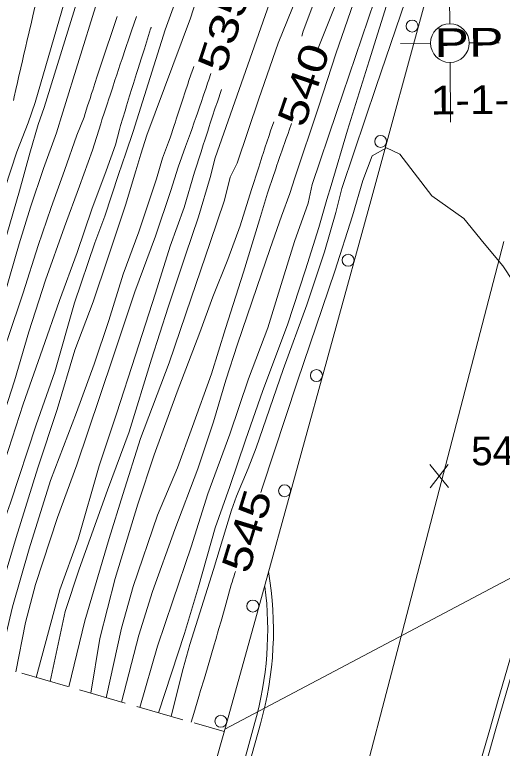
# Model space of a CAD drawing. Extents: x 2361284 to 2366480, y 6976556 to 6985346.
# Drawn here: x 2364687.2 to 2364768.7, y 6979134.4 to 6979257.1 of the extents above; entities that cross this region are included whole.
import ezdxf
from ezdxf.enums import TextEntityAlignment as Align

# ---------------------------------------------------------------- set-up
doc = ezdxf.new("R2010")
doc.units = 0
doc.header["$LTSCALE"] = 1.9
for name, color, linetype, lineweight in [('12', 7, 'Continuous', 13), ('13', 7, 'Continuous', 13), ('14', 7, 'Continuous', 13), ('17', 7, 'Continuous', 13), ('2', 7, 'Continuous', 13), ('24', 7, 'Continuous', 13), ('3', 7, 'Continuous', 13), ('8', 7, 'Continuous', 13)]:
    doc.layers.add(name, color=color, linetype=linetype, lineweight=lineweight)

msp = doc.modelspace()

# ---------------------------------------------------------------- linework, layer by layer
at = {"layer": '12'}
for p, q in [((2364759.751, 6979177.979), (2364756.634, 6979181.83)), ((2364756.671, 6979177.95), (2364759.714, 6979181.859))]:
    msp.add_line(p, q, dxfattribs=at)
for points in [[(2364785.914, 6979384.368), (2364778.652, 6979363.488), (2364769.927, 6979340.833), (2364759.611, 6979311.962), (2364750.28, 6979285.792), (2364743.337, 6979265.025), (2364737.955, 6979251.475)], [(2364691.272, 6979260.94), (2364691.215, 6979260.731), (2364691.104, 6979260.313), (2364690.997, 6979259.895), (2364690.927, 6979259.615), (2364690.881, 6979259.429), (2364690.79, 6979259.055), (2364690.278, 6979256.91), (2364690.023, 6979255.837), (2364689.642, 6979254.227), (2364689.264, 6979252.617), (2364689.076, 6979251.812), (2364688.702, 6979250.201), (2364688.516, 6979249.395), (2364688.238, 6979248.186), (2364687.871, 6979246.573), (2364687.689, 6979245.766), (2364687.418, 6979244.556), (2364687.149, 6979243.345), (2364687.015, 6979242.739)], [(2364707.594, 6979256.765), (2364706.786, 6979254.407), (2364706.384, 6979253.227), (2364705.783, 6979251.457), (2364705.186, 6979249.686), (2364704.888, 6979248.8), (2364704.296, 6979247.027), (2364704.001, 6979246.14), (2364703.561, 6979244.809), (2364703.172, 6979243.625), (2364702.978, 6979243.032), (2364702.689, 6979242.144), (2364702.257, 6979240.81), (2364701.827, 6979239.475), (2364701.614, 6979238.807)], [(2364720.024, 6979247.263), (2364719.667, 6979246.185), (2364719.488, 6979245.646), (2364719.218, 6979244.838), (2364718.811, 6979243.627), (2364718.4, 6979242.418), (2364718.193, 6979241.813), (2364717.777, 6979240.605), (2364717.568, 6979240.002), (2364717.253, 6979239.097), (2364716.83, 6979237.891), (2364716.617, 6979237.289), (2364716.295, 6979236.386), (2364715.972, 6979235.483), (2364715.81, 6979235.032)], [(2364733.525, 6979238.901), (2364733.12, 6979237.778), (2364732.918, 6979237.216), (2364732.617, 6979236.373), (2364732.317, 6979235.529), (2364732.168, 6979235.107), (2364731.872, 6979234.262), (2364731.724, 6979233.84), (2364731.505, 6979233.205), (2364731.214, 6979232.358), (2364731.07, 6979231.934), (2364730.855, 6979231.298), (2364730.642, 6979230.661), (2364730.536, 6979230.342)], [(2364701.614, 6979238.807), (2364700.216, 6979234.434), (2364698.042, 6979228.393), (2364695.566, 6979221.609), (2364692.411, 6979212.709), (2364689.603, 6979204.032), (2364687.231, 6979195.839), (2364683.402, 6979184.242), (2364678.73, 6979171.856), (2364676.734, 6979165.088), (2364672.803, 6979151.409)], [(2364715.81, 6979235.032), (2364714.582, 6979231.61), (2364713.33, 6979227.658), (2364710.763, 6979220.034), (2364707.332, 6979210.711), (2364703.781, 6979200.215), (2364701.477, 6979193.234), (2364697.625, 6979181.817), (2364694.409, 6979172.965), (2364690.735, 6979161.791), (2364689.066, 6979155.393), (2364687.454, 6979147.188)], [(2364785.638, 6979185.124), (2364784.072, 6979188.989), (2364783.801, 6979192.177), (2364782.138, 6979194.581), (2364780.046, 6979197.981), (2364778.017, 6979200.991), (2364775.886, 6979204.252), (2364772.283, 6979209.828), (2364768.833, 6979215.065), (2364765.718, 6979218.796), (2364762.287, 6979222.974), (2364756.971, 6979226.764), (2364751.614, 6979233.783), (2364749.354, 6979234.831), (2364746.957, 6979233.458), (2364745.406, 6979229.343), (2364743.692, 6979223.437), (2364740.769, 6979214.209), (2364734.495, 6979195.808), (2364728.624, 6979177.911), (2364728.372, 6979177.138)], [(2364730.536, 6979230.342), (2364729.475, 6979227.263), (2364728.168, 6979222.749), (2364725.501, 6979214.033), (2364722.471, 6979204.584), (2364720.141, 6979197.032), (2364716.975, 6979188.211), (2364714.431, 6979181.296), (2364711.117, 6979173.384), (2364707.04, 6979161.416), (2364705.066, 6979154.485), (2364702.527, 6979142.842)], [(2364724.127, 6979163.968), (2364723.988, 6979163.516), (2364723.895, 6979163.214), (2364723.713, 6979162.61), (2364723.623, 6979162.308), (2364723.444, 6979161.703), (2364723.267, 6979161.098), (2364723.15, 6979160.694), (2364722.918, 6979159.885), (2364722.745, 6979159.279), (2364722.403, 6979158.064), (2364721.723, 6979155.635), (2364721.38, 6979154.42), (2364721.15, 6979153.611), (2364721.034, 6979153.207), (2364720.859, 6979152.601), (2364720.593, 6979151.693), (2364719.458, 6979147.855), (2364718.889, 6979145.936), (2364718.318, 6979144.018), (2364718.032, 6979143.059), (2364717.457, 6979141.142), (2364717.169, 6979140.184), (2364716.735, 6979138.747)]]:
    msp.add_lwpolyline(points, dxfattribs=at)
at = {"layer": '13'}
for points in [[(2364748.407, 6979393.351), (2364740.794, 6979369.327), (2364731.76, 6979344.62), (2364724.457, 6979324.89), (2364720.877, 6979314.374), (2364713.263, 6979293.562), (2364706.894, 6979275.68), (2364700.748, 6979258.38), (2364695.294, 6979240.767)], [(2364743.541, 6979388.695), (2364736.992, 6979367.521), (2364728.827, 6979343.852), (2364720.694, 6979322.044), (2364714.689, 6979306.636), (2364707.768, 6979287.898), (2364700.075, 6979267.154), (2364692.187, 6979241.548)], [(2364777.445, 6979387.387), (2364764.234, 6979351.629), (2364756.633, 6979329.646), (2364747.475, 6979303.117), (2364732.394, 6979266.371), (2364720.769, 6979233.139)], [(2364735.959, 6979385.723), (2364731.246, 6979370.276), (2364725.394, 6979352.53), (2364722.007, 6979341.707), (2364716.575, 6979323.895), (2364712.426, 6979311.085), (2364704.547, 6979287.988), (2364696.894, 6979263.944), (2364690.668, 6979242.414)], [(2364759.913, 6979385.45), (2364753.567, 6979365.999), (2364740.283, 6979330.48), (2364732.246, 6979307.103), (2364722.821, 6979280.292), (2364717.772, 6979269.512), (2364712.374, 6979254.531), (2364707.056, 6979237.569)], [(2364783.278, 6979386.093), (2364775.242, 6979362.495), (2364768.409, 6979344.868), (2364761.206, 6979325.129), (2364755.321, 6979307.762), (2364747.271, 6979284.564), (2364741.153, 6979269.485), (2364735.478, 6979254.341), (2364735.206, 6979253.499)], [(2364780.507, 6979383.016), (2364774.655, 6979367.42), (2364770.3, 6979357.327), (2364764.759, 6979342.834), (2364757.326, 6979322.002), (2364750.47, 6979302.556), (2364744.596, 6979286.158), (2364736.68, 6979265.732), (2364731.247, 6979252.301), (2364728.045, 6979243.019), (2364724.418, 6979232.234)], [(2364788.257, 6979383.13), (2364782.81, 6979366.937), (2364776.896, 6979349.459), (2364771.496, 6979334.697), (2364767.143, 6979322.425), (2364761.659, 6979305.872), (2364756.352, 6979291.89), (2364749.935, 6979275.73), (2364746.948, 6979267.04), (2364744.321, 6979260.424), (2364740.982, 6979250.703), (2364737.989, 6979241.613), (2364734.081, 6979229.786)], [(2364761.527, 6979381.806), (2364753.555, 6979358.899), (2364749.031, 6979346.634), (2364742.439, 6979329.921), (2364734.748, 6979308.007), (2364727.275, 6979287.254), (2364720.83, 6979269.842), (2364716.635, 6979256.531), (2364709.332, 6979236.931)], [(2364812.385, 6979327.726), (2364809.331, 6979332.317), (2364805.791, 6979338.554), (2364802.404, 6979344.442), (2364799.996, 6979349.489), (2364793.727, 6979362.061), (2364791.538, 6979366.16), (2364789.68, 6979368.052), (2364787.793, 6979368.774), (2364787.146, 6979368.468), (2364784.678, 6979364.965), (2364781.207, 6979356.681), (2364777.178, 6979343.902), (2364773.821, 6979334.119), (2364769.938, 6979322.872), (2364765.66, 6979311.151), (2364761.023, 6979298.166), (2364756.784, 6979286.464), (2364751.757, 6979272.437), (2364747.38, 6979259.474), (2364741.027, 6979240.712), (2364736.972, 6979228.673)], [(2364794.485, 6979195.108), (2364795.276, 6979199.196), (2364795.866, 6979202.401), (2364795.648, 6979209.46), (2364795.824, 6979215.202), (2364794.996, 6979219.134), (2364793.464, 6979224.64), (2364791.639, 6979232.523), (2364788.398, 6979237.823), (2364784.477, 6979243.156), (2364778.226, 6979255.797), (2364775.731, 6979259.513), (2364771.769, 6979264.966), (2364766.192, 6979277.294), (2364764.193, 6979281.335), (2364763.293, 6979282.307), (2364761.242, 6979282.97), (2364760.511, 6979282.51), (2364758.61, 6979277.422), (2364753.338, 6979261.78), (2364747.627, 6979245.085), (2364743.95, 6979234.16), (2364741.908, 6979228.02)], [(2364751.93, 6979266.877), (2364746.466, 6979249.345), (2364742.886, 6979237.77), (2364740.124, 6979228.503)], [(2364704.363, 6979256.774), (2364703.251, 6979253.459), (2364702.697, 6979251.801), (2364702.144, 6979250.143), (2364701.869, 6979249.313), (2364701.32, 6979247.654), (2364701.047, 6979246.824), (2364700.639, 6979245.578), (2364700.278, 6979244.47), (2364700.098, 6979243.916), (2364699.829, 6979243.084), (2364699.429, 6979241.836), (2364699.031, 6979240.586), (2364698.833, 6979239.961)], [(2364710.06, 6979255.02), (2364710.023, 6979254.913), (2364709.999, 6979254.842), (2364709.953, 6979254.698), (2364709.254, 6979252.491), (2364708.905, 6979251.387), (2364708.383, 6979249.732), (2364707.863, 6979248.075), (2364707.604, 6979247.247), (2364707.088, 6979245.589), (2364706.831, 6979244.76), (2364706.448, 6979243.516), (2364705.94, 6979241.856), (2364705.688, 6979241.025), (2364705.312, 6979239.779), (2364704.938, 6979238.531), (2364704.753, 6979237.907)], [(2364717.153, 6979248.417), (2364716.992, 6979247.949), (2364716.886, 6979247.637), (2364716.674, 6979247.013), (2364716.36, 6979246.075), (2364716.153, 6979245.449), (2364715.741, 6979244.196), (2364715.333, 6979242.943), (2364714.789, 6979241.27), (2364714.516, 6979240.435), (2364714.241, 6979239.599), (2364714.103, 6979239.182), (2364713.894, 6979238.556), (2364713.614, 6979237.722), (2364713.473, 6979237.305), (2364713.259, 6979236.681), (2364713.042, 6979236.057), (2364712.933, 6979235.745)], [(2364721.8, 6979244.58), (2364721.108, 6979242.522), (2364720.764, 6979241.493), (2364720.251, 6979239.948), (2364719.912, 6979238.917), (2364719.743, 6979238.401), (2364719.491, 6979237.627), (2364719.157, 6979236.594), (2364718.992, 6979236.078), (2364718.745, 6979235.302), (2364718.5, 6979234.525), (2364718.378, 6979234.137)], [(2364690.668, 6979242.414), (2364689.511, 6979238.982), (2364687.577, 6979234.174), (2364685.575, 6979228.024), (2364684.152, 6979223.221), (2364681.559, 6979216.146), (2364678.158, 6979205.643), (2364674.947, 6979196.212), (2364671.872, 6979186.202), (2364669.353, 6979177.657), (2364667.27, 6979170.578), (2364661.943, 6979154.545)], [(2364692.187, 6979241.548), (2364691.183, 6979238.748), (2364689.759, 6979233.945), (2364688.029, 6979227.598), (2364685.928, 6979220.347), (2364683.095, 6979211.31), (2364680.256, 6979202.792), (2364676.613, 6979192.578), (2364674.199, 6979184.474), (2364670.939, 6979173.862), (2364668.462, 6979165.199), (2364665.081, 6979153.635)], [(2364695.294, 6979240.767), (2364694.247, 6979237.317), (2364692.054, 6979231.366), (2364689.855, 6979224.895), (2364687.973, 6979218.777), (2364685.602, 6979210.474), (2364682.707, 6979202.625), (2364678.779, 6979191.918), (2364675.959, 6979184.431), (2364673.146, 6979174.233), (2364670.31, 6979164.296), (2364666.987, 6979153.083)], [(2364698.833, 6979239.961), (2364697.641, 6979236.91), (2364695.577, 6979231.03), (2364693.316, 6979224.838), (2364691.156, 6979218.507), (2364688.671, 6979210.573), (2364686.103, 6979202.947), (2364682.276, 6979193.252), (2364679.484, 6979185.115), (2364675.989, 6979173.92), (2364672.433, 6979162.997), (2364669.794, 6979152.28)], [(2364730.522, 6979239.192), (2364730.008, 6979237.66), (2364729.753, 6979236.894), (2364729.372, 6979235.744), (2364729.12, 6979234.977), (2364728.995, 6979234.593), (2364728.808, 6979234.017), (2364728.561, 6979233.248), (2364728.439, 6979232.863), (2364728.256, 6979232.286), (2364727.986, 6979231.418)], [(2364704.753, 6979237.907), (2364704.058, 6979235.311), (2364702.549, 6979230.966), (2364700.15, 6979224.563), (2364697.657, 6979217.309), (2364694.744, 6979209.281), (2364691.881, 6979201.122), (2364688.628, 6979191.922), (2364685.598, 6979182.443), (2364682.26, 6979171.809), (2364678.872, 6979161.098), (2364675.811, 6979150.547)], [(2364707.056, 6979237.569), (2364705.801, 6979233.937), (2364704.585, 6979230.375), (2364702.281, 6979223.403), (2364700.623, 6979218.947), (2364697.207, 6979208.894), (2364693.947, 6979197.373), (2364690.821, 6979188.463), (2364686.535, 6979175.43), (2364681.722, 6979162.185), (2364678.319, 6979149.821)], [(2364709.332, 6979236.931), (2364708.332, 6979233.781), (2364707.469, 6979230.953), (2364705.783, 6979225.246), (2364702.808, 6979216.358), (2364700.357, 6979209.034), (2364697.303, 6979200.964), (2364694.347, 6979191.026), (2364691.13, 6979181.274), (2364687.49, 6979169.61), (2364685.087, 6979161.547), (2364681.699, 6979148.853)], [(2364712.933, 6979235.745), (2364711.939, 6979233.105), (2364710.942, 6979229.656), (2364707.996, 6979220.767), (2364705.373, 6979213.702), (2364702.947, 6979205.959), (2364700.496, 6979198.625), (2364697.582, 6979190.557), (2364693.23, 6979179.144), (2364689.668, 6979167.751), (2364686.851, 6979158.022), (2364684.476, 6979148.049)], [(2364718.378, 6979234.137), (2364717.27, 6979230.756), (2364715.557, 6979224.839), (2364713.248, 6979218.377), (2364710.754, 6979210.513), (2364707.452, 6979200.13), (2364704.225, 6979190.34), (2364701.378, 6979181.642), (2364697.823, 6979169.368), (2364694.784, 6979160.869), (2364690.823, 6979146.22)], [(2364720.769, 6979233.139), (2364719.909, 6979229.851), (2364717.932, 6979223.282), (2364715.782, 6979216.881), (2364712.865, 6979208.163), (2364710.089, 6979199.475), (2364706.354, 6979187.33), (2364702.727, 6979177.554), (2364698.021, 6979164.32), (2364695.688, 6979157.236), (2364693.17, 6979145.542)], [(2364724.418, 6979232.234), (2364723.26, 6979229.933), (2364722.276, 6979226.044), (2364719.913, 6979218.981), (2364716.741, 6979209.68), (2364713.063, 6979198.865), (2364708.275, 6979186.198), (2364705.314, 6979176.839), (2364703.033, 6979169.488), (2364698.944, 6979155.717), (2364696.278, 6979144.641)], [(2364727.986, 6979231.418), (2364726.789, 6979227.856), (2364724.947, 6979221.759), (2364722.851, 6979216.138), (2364720.359, 6979209.904), (2364718.165, 6979203.943), (2364714.38, 6979194.027), (2364710.531, 6979183.48), (2364707.839, 6979175.203), (2364704.017, 6979162.757), (2364701.483, 6979152.731), (2364699.949, 6979143.586)], [(2364734.081, 6979229.786), (2364733.196, 6979227.198), (2364731.802, 6979223.394), (2364729.913, 6979218.006), (2364727.695, 6979211.474), (2364724.475, 6979201.972), (2364722.543, 6979195.945), (2364720.489, 6979188.965), (2364717.822, 6979181.148), (2364713.999, 6979170.952), (2364710.288, 6979160.616), (2364707.978, 6979153.283), (2364705.064, 6979142.116)], [(2364736.972, 6979228.673), (2364736.272, 6979225.576), (2364734.013, 6979219.135), (2364731.781, 6979211.953), (2364729.57, 6979204.702), (2364726.301, 6979196.16), (2364723.219, 6979186.901), (2364719.512, 6979176.964), (2364716.726, 6979168.098), (2364713.662, 6979159.027), (2364711.115, 6979151.463), (2364708.142, 6979141.225)], [(2364740.124, 6979228.503), (2364739.426, 6979226.187), (2364738.07, 6979221.513), (2364735.858, 6979214.402), (2364732.805, 6979205.213), (2364728.709, 6979194.223), (2364725.838, 6979185.925), (2364723.192, 6979178.179), (2364720.767, 6979171.276), (2364717.93, 6979161.379), (2364715.604, 6979153.606), (2364711.261, 6979140.325)], [(2364741.908, 6979228.02), (2364740.916, 6979223.98), (2364739.009, 6979217.402), (2364736.053, 6979208.544), (2364732.116, 6979197.736), (2364727.61, 6979184.652), (2364726.24, 6979181.171), (2364724.327, 6979176.562), (2364723.499, 6979174.212), (2364720.443, 6979164.303), (2364716.512, 6979151.714), (2364715.371, 6979147.743), (2364713.366, 6979139.725)]]:
    msp.add_lwpolyline(points, dxfattribs=at)
at = {"layer": '14'}
msp.add_lwpolyline([(2364768.994, 6979219.127), (2364752.068, 6979153.983), (2364743.532, 6979121.43), (2364698.712, 6978951.934), (2364666.156, 6978828.159), (2364661.788, 6978811.837), (2364652.77, 6978779.27), (2364634.378, 6978714.23), (2364625.447, 6978681.633), (2364622.028, 6978668.681), (2364615.422, 6978642.721), (2364609.085, 6978616.695), (2364604.985, 6978599.313), (2364597.02, 6978564.487), (2364591.358, 6978538.927), (2364588.607, 6978526.132), (2364584.62, 6978506.912), (2364580.84, 6978487.651), (2364579.041, 6978478.001), (2364572.904, 6978443.823), (2364569.919, 6978426.721), (2364565.552, 6978401.048), (2364559.651, 6978365.3)], dxfattribs=at)
at = {"layer": '17'}
for points in [[(2364746.738, 6979225.977), (2364756.392, 6979261.379), (2364766.298, 6979296.716), (2364778.176, 6979337.822), (2364790.057, 6979378.936), (2364797.479, 6979404.938), (2364804.912, 6979430.94), (2364814.447, 6979464.182), (2364823.951, 6979497.425), (2364834.372, 6979534.276), (2364844.752, 6979571.126), (2364856.284, 6979612.039), (2364867.805, 6979652.95), (2364873.106, 6979671.853), (2364878.346, 6979690.772), (2364879.914, 6979697.298), (2364881.402, 6979703.853), (2364882.414, 6979707.802), (2364883.477, 6979711.732)], [(2364529.965, 6978373.138), (2364535.258, 6978406.49), (2364540.902, 6978439.786), (2364549.106, 6978484.686), (2364557.97, 6978529.463), (2364569.459, 6978583.334), (2364582.179, 6978636.93), (2364594.237, 6978683.576), (2364606.935, 6978730.039), (2364617.539, 6978767.613), (2364628.223, 6978805.166), (2364632.657, 6978820.549), (2364637.071, 6978835.932), (2364663.548, 6978929.949), (2364689.975, 6979023.985), (2364706.14, 6979080.432), (2364722.184, 6979136.917), (2364728.188, 6979158.586), (2364734.162, 6979180.253), (2364740.454, 6979203.114), (2364746.738, 6979225.977)]]:
    msp.add_lwpolyline(points, dxfattribs=at)
for centre in [(2364753.663, 6979255.183), (2364748.403, 6979235.887), (2364742.964, 6979216.017), (2364737.662, 6979196.733), (2364732.353, 6979177.451), (2364727.039, 6979158.171), (2364721.695, 6979138.898)]:
    msp.add_circle(centre, 1, dxfattribs=at)
at = {"layer": '2'}
for p, q in [((2364759.939, 6979255.58), (2364759.864, 6979265.58)), ((2364763.21, 6979252.371), (2364768.21, 6979252.408)), ((2364756.73, 6979252.309), (2364751.73, 6979252.272)), ((2364759.97, 6979252.34), (2364759.969, 6979252.38)), ((2364760.001, 6979249.1), (2364760.076, 6979239.1))]:
    msp.add_line(p, q, dxfattribs=at)
msp.add_circle((2364759.97, 6979252.34), 3.24, dxfattribs=at)
at = {"layer": '24'}
for p, q in [((2364688.426, 6979146.917), (2364696.118, 6979144.7)), ((2364698.043, 6979144.148), (2364705.725, 6979141.932)), ((2364707.651, 6979141.38), (2364715.331, 6979139.163)), ((2364717.257, 6979138.612), (2364722.252, 6979137.158))]:
    msp.add_line(p, q, dxfattribs=at)
at = {"layer": '3'}
for p, q in [((2364727.384, 6979138.703), (2364727.385, 6979138.706)), ((2364728.309, 6979138.444), (2364728.309, 6979138.446))]:
    msp.add_line(p, q, dxfattribs=at)
for centre, radius, start, end in [((2395489.598, 6970295.181), 31970.108, 163.88809, 164.48122), ((2395489.598, 6970295.181), 31969.148, 163.88809, 164.48122), ((2364672.413, 6979154.194), 58.073, 344.26541, 9.69135), ((2364672.413, 6979154.194), 57.112, 344.26539, 7.28769), ((2298600.151, 6997680.227), 68677.501, 344.06468, 344.33695), ((2298590.38, 6997682.992), 68688.615, 344.06443, 344.33693)]:
    msp.add_arc(centre, radius, start, end, dxfattribs=at)
at = {"layer": '8'}
msp.add_line((2364781.144, 6979168.72), (2364722.358, 6979137.56), dxfattribs=at)

# ---------------------------------------------------------------- texts
at = {"layer": '12'}
for s, height, rotation, width, p in [(' 535 ', 4.8, 71.747, 1.35, (2364724.491, 6979253.98)), (' 540 ', 4.799, 71.217, 1.3, (2364737.803, 6979244.604)), (' 545 ', 4.8, 73.019, 1.3, (2364728.328, 6979170.037))]:
    msp.add_text(s, height=height, rotation=rotation, dxfattribs=dict(at, width=width)).set_placement(p, align=Align.CENTER)
msp.add_text('545.6', height=4.799, rotation=0.545, dxfattribs=at).set_placement((2364763.56, 6979181.704))
at = {"layer": '2'}
for s, width, p in [('  PP', 1.35, (2364752.591, 6979249.944)), ('  1-1-8', 1.15, (2364752.682, 6979240.343))]:
    msp.add_text(s, height=4.799, rotation=0.545, dxfattribs=dict(at, width=width)).set_placement(p)

doc.saveas('drawing.dxf')
